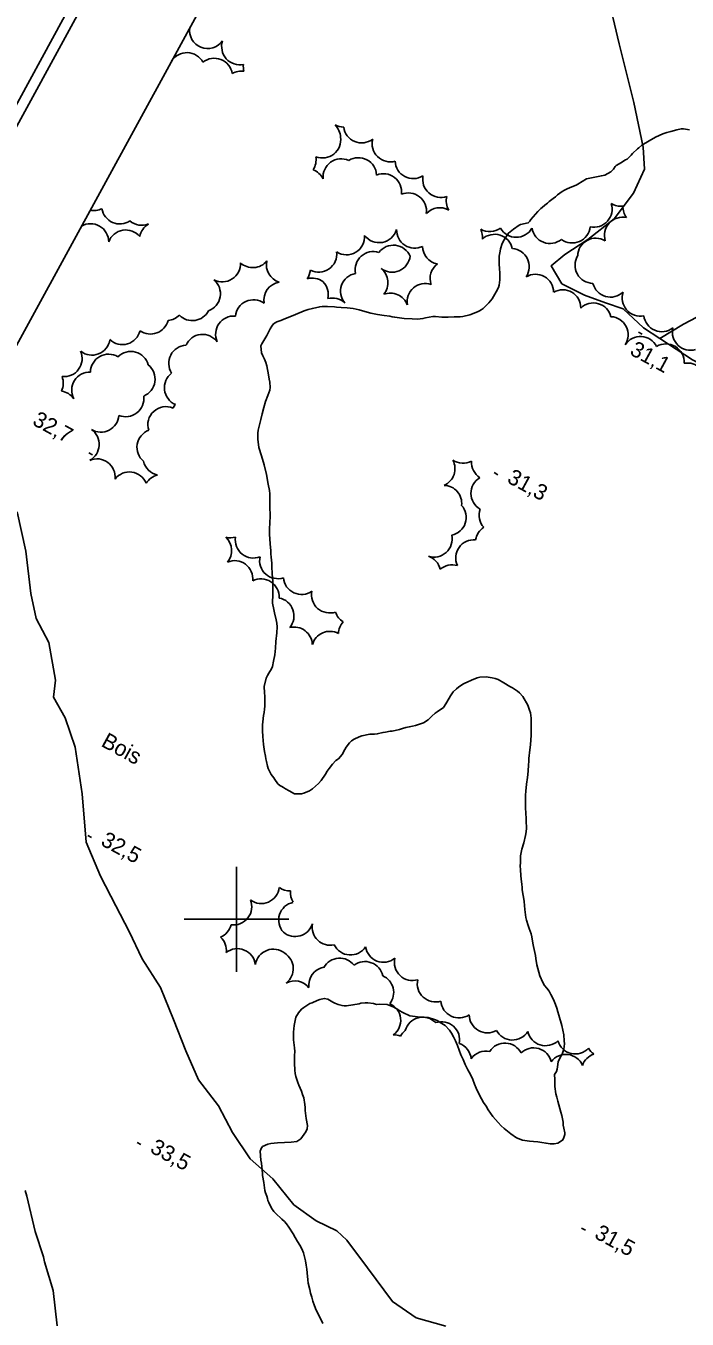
# Model space of a CAD drawing. Extents: x 219136 to 222520, y 5421589 to 5424530.
# Drawn here: x 219559.8 to 219686, y 5423523.8 to 5423770.3 of the extents above; entities that cross this region are included whole.
import ezdxf

# ---------------------------------------------------------------- set-up
doc = ezdxf.new("R2010")
doc.units = 0
for name, color, linetype in [('Level 2', 7, 'Continuous'), ('Level 22', 7, 'Continuous'), ('Level 3', 7, 'Continuous'), ('Level 44', 7, 'Continuous'), ('Level 60', 7, 'Continuous'), ('Level 61', 7, 'Continuous')]:
    doc.layers.add(name, color=color, linetype=linetype)

msp = doc.modelspace()

# ---------------------------------------------------------------- linework, layer by layer
at = {"layer": 'Level 2'}
for points in [[(219686.43, 5423750.53), (219685.26, 5423750.71), (219684.84, 5423750.69), (219683.99, 5423750.54), (219682.88, 5423750.21), (219682.12, 5423749.98), (219681.33, 5423749.73), (219680.62, 5423749.45), (219679.97, 5423749.13), (219678.71, 5423748.42), (219677.3, 5423747.56), (219676.75, 5423747.09), (219676.5, 5423746.86), (219675.58, 5423745.97), (219675.32, 5423745.69), (219674.52, 5423744.95), (219674.24, 5423744.77), (219673.69, 5423744.46), (219673.43, 5423744.28), (219672.44, 5423743.74), (219672.27, 5423743.5), (219671.9, 5423743), (219671.44, 5423742.51), (219670.3, 5423741.87), (219669.63, 5423741.76), (219668.35, 5423741.48), (219666.77, 5423741.16), (219665.12, 5423740.16), (219664.77, 5423739.99), (219664, 5423739.67), (219663.08, 5423739.27), (219662.59, 5423739.02), (219662.14, 5423738.75), (219661.25, 5423738.09), (219660.83, 5423737.74), (219660.42, 5423737.4), (219659.65, 5423736.83), (219659.33, 5423736.56), (219658.82, 5423736.12), (219658.32, 5423735.69), (219658.08, 5423735.51), (219657.47, 5423734.92), (219657.02, 5423734.43), (219656.59, 5423733.94), (219656.14, 5423733.41), (219655.96, 5423733.1), (219655.67, 5423732.77), (219654.19, 5423732.49), (219653.93, 5423732.34), (219652.85, 5423731.56), (219652.51, 5423731.34), (219651.89, 5423730.83), (219651.25, 5423729.85)], [(219651.25, 5423729.85), (219651.05, 5423729.52), (219650.68, 5423728.87), (219650.38, 5423727.82), (219650.27, 5423727.4), (219650.11, 5423726.41), (219650.13, 5423724.78), (219650.18, 5423724.18), (219650.25, 5423723.06), (219650.26, 5423722.48), (219650.24, 5423721.94), (219650.12, 5423720.92), (219649.98, 5423720.44), (219649.54, 5423719.6), (219648.78, 5423718.3), (219648.15, 5423717.5), (219647.04, 5423716.47), (219646.68, 5423716.2), (219646.33, 5423716.01), (219646, 5423715.82), (219644.51, 5423715.23), (219643.17, 5423714.94), (219642.65, 5423714.87), (219641.51, 5423714.83), (219640.36, 5423714.77), (219639.16, 5423714.79), (219637.99, 5423714.91), (219637.48, 5423714.9), (219636.07, 5423714.64), (219635.57, 5423714.54), (219635.05, 5423714.46), (219634.51, 5423714.43), (219633.49, 5423714.46), (219632.01, 5423714.56), (219631.07, 5423714.7), (219630.17, 5423714.79), (219629.72, 5423714.88), (219629.26, 5423714.96), (219628.15, 5423715.13), (219626.91, 5423715.29), (219625.64, 5423715.57), (219624.47, 5423715.86), (219623.41, 5423716.17), (219622.26, 5423716.42), (219621.08, 5423716.57), (219619.99, 5423716.64), (219619.07, 5423716.69), (219618.66, 5423716.76), (219617.36, 5423716.83), (219616.36, 5423716.81), (219615.86, 5423716.77), (219614.48, 5423716.46), (219613.67, 5423716.23), (219612.91, 5423716), (219611.25, 5423715.33), (219609.85, 5423714.73), (219609.35, 5423714.53), (219608.47, 5423714.19), (219607.68, 5423713.89), (219607.07, 5423713.55), (219606.7, 5423713.11), (219606.39, 5423712.56), (219605.8, 5423711.33), (219605.21, 5423710.32), (219604.85, 5423709.69), (219604.66, 5423709.36), (219604.77, 5423708.01), (219605.04, 5423707.42), (219605.31, 5423706.79), (219605.56, 5423706.15), (219605.76, 5423705.49), (219605.92, 5423704.81), (219606.03, 5423704.15), (219606.25, 5423702.98), (219606.36, 5423702.42), (219606.43, 5423701.36), (219606.36, 5423700.86), (219605.99, 5423699.84), (219605.55, 5423698.73), (219605.23, 5423697.58), (219604.87, 5423696.37), (219604.61, 5423695.3), (219604.26, 5423693.77), (219604.13, 5423693.22), (219604.06, 5423692.65), (219604.05, 5423692.06), (219604.07, 5423691.51), (219604.27, 5423689.96), (219604.76, 5423688.36), (219605.28, 5423686.64), (219605.74, 5423684.81), (219606.03, 5423682.94), (219606.29, 5423681.73), (219606.33, 5423681.11), (219606.38, 5423680.46), (219606.38, 5423679.14), (219606.38, 5423678.45), (219606.42, 5423677.16), (219606.4, 5423676.55), (219606.36, 5423675.93), (219606.33, 5423675.33)], [(219606.33, 5423675.33), (219606.28, 5423674.68), (219606.27, 5423674.05), (219606.26, 5423673.41), (219606.4, 5423671.56), (219606.52, 5423670.27), (219606.55, 5423669.64), (219606.62, 5423669.06), (219606.7, 5423667.88), (219606.76, 5423667.25), (219606.82, 5423665.86), (219606.83, 5423665.14), (219606.89, 5423664.44), (219606.94, 5423663.78), (219606.94, 5423663.15), (219606.92, 5423662.53), (219606.89, 5423661.96), (219606.87, 5423660.24), (219607.11, 5423659.03), (219607.27, 5423658.39), (219607.58, 5423657.08), (219607.7, 5423656.42), (219607.76, 5423655.78), (219607.69, 5423654.63), (219607.48, 5423652.98), (219607.41, 5423651.7), (219607.28, 5423650.4), (219607.08, 5423649.18), (219606.83, 5423648.17), (219606.66, 5423647.72), (219606.17, 5423646.9), (219605.91, 5423646.46), (219605.65, 5423645.97), (219605.26, 5423644.39), (219605.34, 5423643.18), (219605.39, 5423642.54), (219605.42, 5423641.9), (219605.37, 5423640.63), (219605.32, 5423640.03), (219605.25, 5423639.45), (219605.16, 5423638.86), (219604.99, 5423637.65), (219604.94, 5423637.06), (219604.94, 5423636.49), (219604.95, 5423635.93), (219605.03, 5423634.83), (219605.15, 5423633.31), (219605.18, 5423632.85), (219605.3, 5423631.99), (219605.51, 5423631.08), (219605.6, 5423630.61), (219605.69, 5423630.1), (219605.9, 5423629.18), (219606.04, 5423628.73), (219606.62, 5423627.61), (219607.1, 5423626.97), (219607.3, 5423626.66), (219607.86, 5423625.84), (219608.26, 5423625.52), (219608.61, 5423625.33), (219608.98, 5423625.11), (219609.36, 5423624.88), (219610.03, 5423624.49), (219611.07, 5423623.88), (219612.36, 5423623.9), (219612.84, 5423624.03), (219613.91, 5423624.49), (219614.51, 5423624.85), (219615.66, 5423625.86), (219616.16, 5423626.46), (219616.97, 5423627.68), (219617.32, 5423628.25), (219617.69, 5423628.74), (219618.32, 5423629.58), (219618.96, 5423630.28), (219619.42, 5423630.59), (219620.13, 5423631.38), (219620.66, 5423632.34), (219620.93, 5423632.8), (219621.54, 5423633.63), (219621.94, 5423633.99), (219622.42, 5423634.31), (219623.42, 5423634.77), (219623.91, 5423634.94), (219625.4, 5423635.26), (219626.33, 5423635.31), (219626.83, 5423635.35), (219627.92, 5423635.58), (219628.44, 5423635.7), (219629.32, 5423635.83), (219629.71, 5423635.87), (219631.1, 5423636.19), (219631.69, 5423636.36), (219632.32, 5423636.53), (219632.95, 5423636.67), (219633.57, 5423636.81), (219634.16, 5423636.95), (219634.71, 5423637.13), (219635.69, 5423637.46), (219636.56, 5423638.05), (219637.27, 5423638.74)], [(219637.27, 5423638.74), (219637.88, 5423639.29), (219638.25, 5423639.53), (219639.47, 5423640.37), (219639.92, 5423641.06), (219640.11, 5423641.37), (219640.83, 5423642.59), (219641.07, 5423642.97), (219641.34, 5423643.33), (219641.98, 5423643.95), (219642.34, 5423644.25), (219643.16, 5423644.8), (219643.58, 5423645.02), (219643.98, 5423645.22), (219644.83, 5423645.61), (219645.88, 5423646.02), (219646.45, 5423646.17), (219647.62, 5423646.23), (219648.78, 5423646.01), (219649.36, 5423645.88), (219649.92, 5423645.69), (219651.01, 5423645.06), (219652.13, 5423644.4), (219652.67, 5423644.09), (219653.6, 5423643.51), (219653.98, 5423643.18), (219654.6, 5423642.44), (219654.85, 5423642.05), (219655.35, 5423641.28), (219655.58, 5423640.84), (219655.92, 5423639.86), (219656.06, 5423639.34), (219656.19, 5423638.34), (219656.24, 5423637.83), (219656.24, 5423636.18), (219656.23, 5423635.62), (219656.2, 5423635.06), (219656.09, 5423633.32), (219656.04, 5423632.76), (219655.96, 5423632.27), (219655.77, 5423630.65), (219655.75, 5423630.07), (219655.72, 5423629.47), (219655.63, 5423628.22), (219655.49, 5423627.03), (219655.32, 5423625.75), (219655.19, 5423624.39), (219655.16, 5423623.67), (219655.13, 5423622.93), (219655.12, 5423621.45), (219655.19, 5423620.06), (219655.23, 5423619.4), (219655.28, 5423618.75), (219655.32, 5423617.39), (219655.25, 5423616.69), (219655.11, 5423615.97), (219654.8, 5423614.58), (219654.42, 5423613.33), (219654.3, 5423612.72), (219654.19, 5423612.1), (219654.15, 5423610.79), (219654.14, 5423610.14), (219654.16, 5423609.5), (219654.24, 5423608.27), (219654.33, 5423607.7), (219654.44, 5423606.6), (219654.47, 5423606.1), (219654.49, 5423605.65), (219654.54, 5423605.22), (219654.8, 5423603.85), (219654.86, 5423603.36), (219654.99, 5423601.87), (219655.11, 5423600.83), (219655.21, 5423600.3), (219655.34, 5423599.8), (219655.64, 5423598.78), (219655.82, 5423598.25), (219656.2, 5423597.19), (219656.36, 5423596.62), (219656.54, 5423595.43), (219656.65, 5423594.83), (219656.78, 5423594.24), (219656.92, 5423593.66), (219657.01, 5423593.1), (219657.08, 5423592.51), (219657.32, 5423591.29), (219657.46, 5423590.61), (219657.67, 5423589.91), (219657.88, 5423589.21), (219658.41, 5423587.95), (219658.78, 5423587.38), (219659.2, 5423586.84), (219659.62, 5423586.28), (219659.99, 5423585.68), (219660.29, 5423585.07), (219660.6, 5423584.4), (219660.85, 5423583.72), (219661.09, 5423583.04), (219661.32, 5423582.37), (219661.51, 5423581.71), (219662.09, 5423579.76)], [(219660.67, 5423570.39), (219660.75, 5423569.47), (219660.74, 5423568.8), (219660.75, 5423568.09), (219660.92, 5423566.73), (219661.11, 5423566.05), (219661.3, 5423565.33), (219661.49, 5423564.61), (219661.87, 5423563.2), (219662.05, 5423562.55), (219662.2, 5423561.93), (219662.29, 5423561.31), (219662.35, 5423560.71), (219662.44, 5423560.19), (219662.62, 5423559.29), (219662.64, 5423558.93), (219662.41, 5423558.2), (219662.2, 5423557.86), (219661.31, 5423557.31), (219660.58, 5423557.19), (219659.83, 5423557.2), (219659.05, 5423557.28), (219658.27, 5423557.43), (219657.47, 5423557.56), (219656.67, 5423557.62), (219655.92, 5423557.7), (219654.55, 5423557.86), (219653.41, 5423558.29), (219652.31, 5423559.08), (219651.72, 5423559.57), (219651.09, 5423560.09), (219650.48, 5423560.64), (219649.91, 5423561.22), (219648.93, 5423562.39), (219648.04, 5423563.66), (219647.61, 5423564.34), (219647.15, 5423565.04), (219646.73, 5423565.73), (219646.04, 5423567.12), (219645.73, 5423567.8), (219645.42, 5423568.56), (219645.08, 5423569.43), (219644.66, 5423570.37), (219644.16, 5423571.31), (219643.65, 5423572.3), (219643.22, 5423573.25), (219642.82, 5423574.15), (219642.47, 5423575.03), (219642.13, 5423575.91), (219641.78, 5423576.8), (219641.41, 5423577.6), (219641.01, 5423578.26), (219640.61, 5423578.83), (219639.78, 5423579.75), (219638.86, 5423580.33), (219638.4, 5423580.6), (219637.96, 5423580.83), (219636.59, 5423581.28), (219635.78, 5423581.31), (219635.4, 5423581.3), (219634.55, 5423581.37), (219634.07, 5423581.43), (219633.08, 5423581.57), (219631.73, 5423582.2), (219631.05, 5423582.6), (219630.79, 5423582.76), (219629.99, 5423583.21), (219628.76, 5423583.72), (219627.32, 5423583.82), (219626.71, 5423583.74), (219626.1, 5423583.94), (219625.04, 5423584.05), (219624.53, 5423584.06), (219623.72, 5423583.99), (219623.37, 5423583.9), (219622.21, 5423583.67), (219620.96, 5423583.46), (219620.54, 5423583.47), (219620.15, 5423583.53), (219619.39, 5423583.74), (219618.72, 5423584), (219618.38, 5423584.19), (219617.41, 5423584.76), (219616.73, 5423584.9), (219615.88, 5423584.69), (219615.4, 5423584.5), (219614.42, 5423584.08), (219613.97, 5423583.91), (219612.82, 5423583.15), (219612.42, 5423582.85), (219611.79, 5423582.16), (219611.34, 5423581.31), (219610.97, 5423579.72), (219610.94, 5423579.1), (219610.89, 5423578.45), (219610.88, 5423577.01), (219611.07, 5423575.51), (219611.1, 5423574.76), (219611.07, 5423574.02), (219611.04, 5423573.27), (219611.05, 5423572.57)], [(219662.09, 5423579.76), (219662.42, 5423577.96), (219662.5, 5423576.83), (219662.55, 5423576.27), (219662.54, 5423575.73), (219662.46, 5423575.21), (219662.12, 5423574.28), (219661.7, 5423573.52), (219661.39, 5423572.8), (219661.22, 5423571.88), (219661.15, 5423571.39), (219661.02, 5423570.97), (219660.67, 5423570.39)], [(219611.05, 5423572.57), (219611.15, 5423571.23), (219611.2, 5423570.58), (219611.3, 5423569.99), (219611.67, 5423568.89), (219611.9, 5423568.36), (219612.38, 5423567.22), (219612.61, 5423566.61), (219612.81, 5423565.96), (219613.04, 5423564.7), (219613.09, 5423564.1), (219613.12, 5423563.55), (219613.31, 5423561.99), (219613.54, 5423560.66), (219613.48, 5423560.01), (219613.23, 5423559.46), (219612.29, 5423558.14), (219611.48, 5423557.63), (219610.44, 5423557.49), (219609.16, 5423557.42), (219607.83, 5423557.35), (219606.54, 5423557.23), (219605.94, 5423557.13), (219604.96, 5423556.67), (219604.68, 5423556.27), (219604.49, 5423555.8), (219604.63, 5423554.08), (219604.74, 5423553.46), (219604.84, 5423552.81), (219604.92, 5423551.61), (219604.96, 5423551.15), (219605.18, 5423549.8), (219605.41, 5423548.28), (219605.53, 5423547.85), (219605.75, 5423547.19), (219605.88, 5423546.73), (219605.99, 5423546.35), (219606.14, 5423546.01), (219606.68, 5423544.9), (219607.09, 5423544.3), (219607.4, 5423543.94), (219608.65, 5423542.83), (219609.12, 5423542.39), (219609.56, 5423541.91), (219609.98, 5423541.32), (219610.78, 5423539.99), (219611.2, 5423539.29), (219611.65, 5423538.57), (219612.07, 5423537.86), (219612.46, 5423537.15), (219612.75, 5423536.41), (219612.99, 5423535.64), (219613.17, 5423534.89), (219613.31, 5423534.07), (219613.38, 5423533.31), (219613.45, 5423532.58), (219613.57, 5423531.25), (219613.65, 5423530.63), (219613.95, 5423529.38), (219614.12, 5423528.69), (219614.34, 5423527.94), (219614.56, 5423527.15), (219614.85, 5423526.31), (219615.2, 5423525.48), (219615.64, 5423524.61), (219616.49, 5423522.93)], [(219559.66, 5423548.3), (219560, 5423547.22), (219561.59, 5423540.47), (219563.14, 5423535.65), (219563.37, 5423534.66), (219564.99, 5423529.22), (219565.74, 5423522.45)]]:
    msp.add_lwpolyline(points, dxfattribs=at)
at = {"layer": 'Level 22'}
for points in [[(219670.66, 5423776.92), (219673.02, 5423766.94), (219675.79, 5423755.73), (219677.61, 5423747.2)], [(219677.61, 5423747.2), (219677.81, 5423742.99), (219675.77, 5423738.42), (219672.07, 5423733.54), (219667.05, 5423729.59), (219662.66, 5423726.76), (219660.03, 5423724.56), (219662.09, 5423721.18), (219666.4, 5423718.96), (219670.39, 5423717.54), (219673.79, 5423716.37), (219677.62, 5423712.77)], [(219680.76, 5423710.73), (219685.25, 5423713.47), (219689.01, 5423715.46), (219690.91, 5423718.45), (219694.45, 5423722.84), (219700.81, 5423728.51), (219704.22, 5423732.43), (219707.67, 5423734.97), (219713.46, 5423739.41), (219715.97, 5423741.97)], [(219677.62, 5423712.77), (219687.03, 5423706.67), (219693.06, 5423703.48), (219699.47, 5423701.93), (219708.49, 5423694.16), (219715.91, 5423688.16), (219724.25, 5423682.92), (219730.59, 5423679.45), (219742.35, 5423671.74), (219751.69, 5423665.15), (219760.6, 5423659.3), (219766.62, 5423655.85), (219774.23, 5423651.3), (219781.74, 5423646.71), (219788.05, 5423642.06), (219794.37, 5423636.31)], [(219558.11, 5423677.66), (219559.8, 5423670.17), (219560.76, 5423662.08), (219561.77, 5423657.35), (219564.15, 5423652.74), (219565.46, 5423645.58), (219565.09, 5423642.34), (219567.3, 5423638.38), (219569.23, 5423632.82), (219570.57, 5423623.89), (219571.32, 5423614.71), (219574.03, 5423608.19), (219576.95, 5423602.57), (219579.48, 5423597.68), (219581.97, 5423592.42), (219585.48, 5423586.97), (219587.98, 5423580.86), (219590.3, 5423574.9), (219592.75, 5423569.36), (219596.58, 5423564.43), (219599.21, 5423559.32), (219602.6, 5423554.31), (219606.93, 5423550.52), (219610.96, 5423545.57), (219615.18, 5423542.52), (219619.15, 5423540.56), (219621.05, 5423538.78), (219624.98, 5423533.52), (219629.75, 5423527.1), (219634.25, 5423524), (219639.93, 5423522.43)]]:
    msp.add_lwpolyline(points, dxfattribs=at)
at = {"layer": 'Level 3'}
for p, q in [((219676.68, 5423711.94), (219677.38, 5423711.54)), ((219571.8, 5423688.93), (219572.5, 5423688.55)), ((219649.18, 5423685.15), (219649.88, 5423684.76)), ((219571.65, 5423615.98), (219572.35, 5423615.6)), ((219581.06, 5423557.41), (219581.76, 5423557.03)), ((219665.85, 5423541.08), (219666.55, 5423540.7))]:
    msp.add_line(p, q, dxfattribs=at)
at = {"layer": 'Level 44'}
for centre, start, end in [((219594.49, 5423769.47), 171.6765, 324.6573), ((219600.61, 5423766.38), 161.7094, 281.7094), ((219590.53, 5423761.78), 28.0221, 148.0221), ((219595.76, 5423760.7), 8.7852, 128.7852), ((219604.75, 5423762.59), 173.4726, 195.075), ((219600.96, 5423758.26), 82.5792, 120.8872), ((219616.39, 5423748.94), 2.6392, 46.2232), ((219620.41, 5423754.51), 242.1352, 270.5221), ((219623.87, 5423751.49), 187.4515, 307.4515), ((219616.42, 5423748.61), 248.2316, 8.2316), ((219629.33, 5423747.87), 165.3908, 285.3908), ((219611.72, 5423744.8), 326.4941, 9.6966), ((219619.96, 5423741.52), 65.4688, 185.4688), ((219623.26, 5423741.75), 2.4661, 122.4661), ((219613.41, 5423739.64), 26.4941, 69.6966), ((219633.71, 5423744.67), 182.4352, 302.4352), ((219628.03, 5423738.69), 352.3474, 112.3474), ((219638.97, 5423741.09), 169.0815, 289.0815), ((219632.78, 5423735.03), 352.2712, 112.2712), ((219643.46, 5423736.98), 165.8128, 210.6402), ((219572.76, 5423738.57), 258.2649, 296.6342), ((219577.73, 5423736.02), 189.1733, 303.7265), ((219638.76, 5423732.21), 60.1897, 137.3024), ((219668.19, 5423735.4), 258.1437, 18.1437), ((219673.32, 5423739.41), 238.0149, 276.63), ((219677.18, 5423735.85), 178.0149, 216.63), ((219572.14, 5423729.16), 0.2442, 120.2442), ((219581.9, 5423735.78), 229.6613, 291.5657), ((219584.94, 5423729.58), 120.6923, 170.2432), ((219673.65, 5423730.4), 77.5103, 197.5103), ((219578.85, 5423727.96), 39.5579, 159.5579), ((219620.98, 5423730.14), 237.232, 4.1376), ((219627.21, 5423732.46), 216.7978, 343.5726), ((219633.99, 5423731.42), 178.979, 295.1703), ((219648.33, 5423734.56), 239.8782, 306.0733), ((219643.46, 5423730.07), 353.7448, 25.5), ((219649.24, 5423727.14), 12.4071, 132.4071), ((219653.37, 5423733.48), 209.8645, 329.8645), ((219659.79, 5423732.3), 189.2428, 309.2428), ((219664.04, 5423732.4), 233.4556, 353.4556), ((219629.93, 5423725.06), 23.0506, 143.0506), ((219638.93, 5423728.36), 181.2395, 259.8039), ((219652.39, 5423724.42), 326.1535, 86.1535), ((219668.55, 5423726.4), 58.6772, 178.6772), ((219597.29, 5423724.99), 242.5354, 2.5354), ((219603.09, 5423727.7), 227.5983, 320.6658), ((219609.15, 5423724.77), 167.5983, 252.5216), ((219615.66, 5423726.82), 243.0967, 6.7441), ((219626.08, 5423723.85), 71.8699, 191.8699), ((219629.68, 5423726.83), 233.1713, 353.1713), ((219668.05, 5423724.7), 149.0211, 269.0211), ((219610.65, 5423724.13), 324.46, 353.4), ((219623.3, 5423719.73), 100.157, 220.157), ((219625.42, 5423721.36), 320.3282, 51.0284), ((219640.4, 5423722.19), 127.0528, 199.8039), ((219657.04, 5423719.52), 0.8421, 120.8421), ((219593.46, 5423719.27), 289.9034, 49.9034), ((219608.67, 5423718.04), 99.2994, 189.2507), ((219614.44, 5423718.79), 53.6195, 106.183), ((219614.03, 5423719.14), 346.4663, 44.6398), ((219635.99, 5423717.75), 70.4893, 190.4893), ((219671.36, 5423722.07), 193.9935, 313.9935), ((219603.21, 5423714.65), 54.1124, 174.1124), ((219618.27, 5423714.98), 46.4662, 104.6398), ((219629.33, 5423715.92), 20.3282, 111.0284), ((219662.22, 5423716.56), 359.5536, 119.5536), ((219677.04, 5423718.46), 161.05, 281.05), ((219591.56, 5423717.59), 224.5742, 332.8391), ((219668.09, 5423714.04), 14.1153, 134.1153), ((219583.58, 5423715.04), 234.9872, 345.4731), ((219586.66, 5423717.63), 274.5833, 314.664), ((219599.46, 5423711.55), 84.8173, 204.8173), ((219671.26, 5423711.43), 326.9434, 86.8978), ((219681.14, 5423715.49), 187.2401, 307.2401), ((219686.61, 5423711.94), 166.6614, 286.6614), ((219572.41, 5423711.01), 231.5385, 351.5385), ((219578.22, 5423713.02), 226.4661, 346.4661), ((219593.52, 5423708.05), 36.2565, 156.2565), ((219677.07, 5423707.65), 26.9434, 146.8978), ((219567.08, 5423706.91), 263.6679, 23.6679), ((219579.81, 5423704.8), 14.926, 134.926), ((219590.52, 5423705.99), 92.8173, 212.8173), ((219681.93, 5423706.24), 356.1279, 120.757), ((219575.58, 5423704.28), 59.1259, 179.1259), ((219581, 5423702.98), 291.6322, 51.6322), ((219686.01, 5423702.6), 347.6092, 100.4357), ((219563.48, 5423702.2), 334.4712, 21.4651), ((219572, 5423700.87), 88.063, 208.063), ((219589.69, 5423701.34), 126.9692, 246.9692), ((219566.09, 5423697.28), 34.4712, 81.4651), ((219578.85, 5423699.27), 248.1498, 8.1498), ((219590.95, 5423695.88), 139.0887, 152.6504), ((219574.11, 5423696.34), 238.5069, 355.2456), ((219586.53, 5423694.28), 67.1807, 197.6177), ((219570.33, 5423690.54), 298.5069, 55.2456), ((219584.45, 5423689.99), 110.5473, 230.5473), ((219573.37, 5423684.32), 353.5946, 113.5946), ((219585.62, 5423688.08), 192.8296, 258.0215), ((219638.22, 5423685.9), 293.992, 27.9586), ((219643.2, 5423690.41), 236.3336, 297.8173), ((219648.28, 5423687.12), 176.3336, 237.8173), ((219579.55, 5423681.82), 22.3015, 142.3015), ((219585.71, 5423681.33), 103.4983, 148.639), ((219648.18, 5423681.2), 120.3813, 240.3813), ((219639.51, 5423679.27), 353.992, 87.9586), ((219640.36, 5423676.61), 281.6802, 41.6802), ((219649.74, 5423677.04), 160.6608, 221.7675), ((219649.04, 5423671.83), 122.956, 171.5407), ((219598.82, 5423676.18), 255.4745, 286.4439), ((219595.59, 5423670.29), 320.3061, 47.0037), ((219603.22, 5423672.32), 171.1181, 291.1181), ((219637.68, 5423672.51), 251.8203, 11.8203), ((219645.28, 5423668.89), 84.4814, 204.9051), ((219599.65, 5423664.91), 353.7192, 113.7192), ((219607.86, 5423668.39), 168.2141, 288.2141), ((219635.48, 5423665.94), 13.1463, 71.205), ((219641.13, 5423664.12), 73.1463, 131.205), ((219604.65, 5423661.44), 356.8432, 116.8432), ((219612.39, 5423665.39), 184.958, 304.958), ((219607.5, 5423657.84), 319.7568, 79.7568), ((219617.77, 5423661.85), 168.3245, 288.3245), ((219622.16, 5423659.63), 197.9394, 238.0833), ((219622.9, 5423654.37), 137.9394, 178.0833), ((219611, 5423652.25), 1.8897, 104.4124), ((219617.8, 5423651.43), 61.8897, 164.4123), ((219604.72, 5423606.45), 233.3137, 353.3137), ((219610.19, 5423608.85), 234.1723, 271.4966), ((219613.72, 5423605.04), 174.1723, 211.4966), ((219599.44, 5423602.37), 262.0104, 22.0104), ((219611.5, 5423599.84), 102.2526, 222.2526), ((219595.58, 5423599.74), 293.6014, 346.6221), ((219611.18, 5423600.16), 229.7367, 342.2502), ((219617.89, 5423598.49), 169.7367, 282.2502), ((219594.59, 5423594.05), 353.6014, 46.6221), ((219600.15, 5423590.93), 7.7244, 127.7244), ((219621.73, 5423596.64), 206.3191, 326.3191), ((219628.03, 5423595.26), 189.0864, 309.0864), ((219607.01, 5423590.83), 50.717, 170.717), ((219607.37, 5423590.57), 307.6525, 58.125), ((219619.68, 5423589.13), 37.3547, 150.631), ((219624.52, 5423588.47), 12.5612, 127.0022), ((219633.58, 5423591.77), 166.6218, 286.6218), ((219617.24, 5423587.42), 99.6815, 187.6525), ((219611.12, 5423584.77), 39.0376, 118.125), ((219626.52, 5423586.04), 321.9325, 66.6309), ((219637.95, 5423587.69), 167.3274, 287.3274), ((219627.86, 5423580.73), 306.324, 66.3545), ((219642.44, 5423584.64), 184.2897, 304.2897), ((219635.53, 5423577.87), 44.3196, 164.3196), ((219639.1, 5423577), 348.416, 108.416), ((219647.86, 5423581.79), 180.1185, 300.1185), ((219630.06, 5423574.48), 69.0215, 92.4255), ((219634.37, 5423576.11), 129.0215, 152.4255), ((219652.65, 5423580.42), 207.9816, 327.9816), ((219658.97, 5423579.35), 192.7313, 312.7313), ((219641.33, 5423573.07), 5.5767, 69.9279), ((219647.61, 5423571.41), 78.4613, 144.6968), ((219651.21, 5423572.93), 27.2911, 147.2911), ((219656.69, 5423572.02), 13.8157, 133.8157), ((219664.64, 5423577.78), 196.4464, 316.4464), ((219670.13, 5423577.16), 210.6211, 235.4847), ((219662.83, 5423570.77), 23.222, 143.222), ((219669.29, 5423571.03), 108.9144, 161.3232)]:
    msp.add_arc(centre, 3.46, start, end, dxfattribs=at)
at = {"layer": 'Level 60'}
for points in [[(219135.93, 5422982.66), (219981.09, 5424529.89), (222519.95, 5423143.06), (221674.79, 5421595.83), (219135.93, 5422982.66)], [(219138.65, 5422983.46), (219981.9, 5424527.19), (222517.24, 5423142.28), (221673.99, 5421598.55), (219138.65, 5422983.46)]]:
    msp.add_lwpolyline(points, dxfattribs=at)
msp.add_lwpolyline([(219164.83, 5422989.67), (219989.85, 5424500.03), (222033.74, 5423383.57), (221208.72, 5421873.21)], close=True, dxfattribs=at)
at = {"layer": 'Level 61'}
for points in [[(219600, 5423610), (219600, 5423600), (219600, 5423590)], [(219590, 5423600), (219600, 5423600), (219610, 5423600)]]:
    msp.add_lwpolyline(points, dxfattribs=at)

# ---------------------------------------------------------------- texts
at = {"layer": 'Level 3'}
for s, p in [('31,1', (219674.84, 5423707.78)), ('32,7', (219560.85, 5423694.4)), ('31,3', (219651.42, 5423683.4)), ('32,5', (219573.89, 5423614.25)), ('33,5', (219583.3, 5423555.68)), ('31,5', (219668.09, 5423539.34))]:
    msp.add_text(s, height=3, rotation=331.383, dxfattribs=at).set_placement(p)
at = {"layer": 'Level 44'}
msp.add_text('Bois', height=3, rotation=331.3547, dxfattribs=at).set_placement((219573.97, 5423633.1))

doc.saveas('drawing.dxf')
